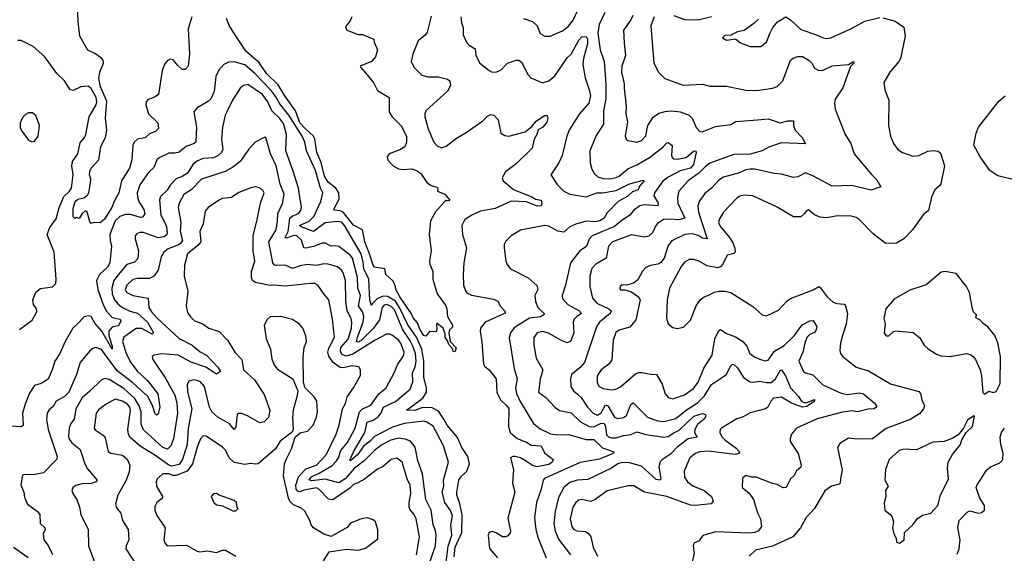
# Model space of a CAD drawing. Extents: x 2293139 to 2515392, y 824115 to 1006937.
# Tile 263 of 417: x 2354736 to 2361339, y 972014 to 975596. Entities that reach past the tile are written whole.
import ezdxf

# ---------------------------------------------------------------- set-up
doc = ezdxf.new("R2010")
doc.units = 0

msp = doc.modelspace()

# ---------------------------------------------------------------- linework, layer by layer
at = {"layer": '0CON10XD'}
for points in [[(2355888.9, 975615), (2355864.4, 975535), (2355874.6, 975365), (2355864.3, 975285), (2355845, 975262), (2355825, 975262.5), (2355795, 975288), (2355765, 975326), (2355745, 975332), (2355725, 975320), (2355705.8, 975295), (2355691.4, 975255), (2355665.6, 975095), (2355645, 975078.9), (2355595, 975057.8), (2355583.8, 975045), (2355580.9, 975025), (2355599.6, 974965), (2355662.5, 974905), (2355666, 974865), (2355646, 974845), (2355605, 974830), (2355577.1, 974802.9), (2355525, 974794.1), (2355502.3, 974775), (2355494.2, 974755), (2355487.4, 974655), (2355471.2, 974598.8), (2355419.3, 974515), (2355401.2, 974435), (2355368.2, 974375), (2355354.5, 974335), (2355305, 974256.7), (2355275, 974232.2), (2355235, 974234), (2355215, 974227.5), (2355205, 974240), (2355187, 974307), (2355175, 974312.5), (2355153.6, 974296.4), (2355135, 974262.5), (2355115, 974267.5), (2355105, 974262.5), (2355095, 974272.5), (2355095, 974330), (2355108.6, 974375), (2355125, 974392.5), (2355165, 974399.5), (2355191, 974419), (2355199.7, 974435), (2355209.9, 974500.1), (2355212.4, 974525), (2355203.9, 974555), (2355205, 974577.1), (2355215, 974598.7), (2355266.6, 974655), (2355280.4, 974745), (2355310.2, 974805), (2355319.1, 974855), (2355310.4, 974935), (2355320.5, 975050.5), (2355277.2, 975145), (2355265.9, 975204.1), (2355272, 975245), (2355297.5, 975305), (2355296.2, 975325), (2355285, 975338.9), (2355239.5, 975369.5), (2355192.7, 975392.7), (2355138.6, 975485), (2355127.1, 975585), (2355120.8, 975745)], [(2358115, 975604.5), (2358174, 975585), (2358205.7, 975555), (2358225, 975504.2), (2358257.5, 975485), (2358292.5, 975485), (2358375, 975521.2), (2358415, 975552), (2358447.5, 975592.5), (2358480.6, 975665)], [(2358659.3, 975645), (2358622.7, 975565), (2358612, 975505), (2358629.1, 975395), (2358656.1, 975316.1), (2358666.6, 975165), (2358666.7, 975065), (2358651.6, 974985), (2358650, 974895), (2358602.2, 974817.8), (2358558.9, 974715), (2358560.4, 974635), (2358572.4, 974592.4), (2358590.8, 974560.8), (2358612.1, 974542.1), (2358649.2, 974529.2), (2358695, 974527.3), (2358735, 974536.1), (2358755, 974545.4), (2358815, 974596.2), (2358875, 974622.2), (2358959.3, 974670.7), (2359049.5, 974740.5), (2359075, 974768.8), (2359085, 974771.2), (2359111.7, 974751.7), (2359107.2, 974685), (2359111, 974671), (2359122.1, 974662.1), (2359145, 974660.6), (2359205, 974672), (2359255, 974714.7), (2359270.8, 974715), (2359272.9, 974705), (2359255.2, 974625), (2359235, 974599.7), (2359165, 974582.6), (2359085, 974539.4), (2359048.3, 974511.7), (2358992.6, 974435), (2358988, 974415), (2359016.8, 974365), (2359015, 974346), (2358926.4, 974353.6), (2358894.3, 974345.7), (2358851.9, 974315), (2358828.1, 974285), (2358775, 974250), (2358725, 974207.1), (2358575.5, 974145), (2358555, 974122.9), (2358536.5, 974073.5), (2358491.5, 974045), (2358428.9, 973965), (2358395, 973813.3), (2358373.5, 973745), (2358375.5, 973725), (2358412.5, 973685), (2358485.5, 973645), (2358504.3, 973625), (2358471.5, 973605), (2358453.8, 973585), (2358448.5, 973565), (2358450.8, 973495), (2358430.5, 973435), (2358405, 973426.8), (2358365, 973444.1), (2358281, 973491), (2358245, 973502.4), (2358205, 973494.6), (2358183.3, 973463.3), (2358182.6, 973412.6), (2358200, 973325), (2358242.9, 973245), (2358226.6, 973183.4), (2358215.9, 973095.9), (2358265, 973060), (2358325, 972994.4), (2358355, 972973.5), (2358435, 972956.8), (2358497.1, 972897.1), (2358555, 972865.7), (2358585, 972863.8), (2358635, 972887.5), (2358655, 972886), (2358664.8, 972865), (2358670.5, 972810.5), (2358685, 972795.9), (2358705, 972789.5), (2358735, 972788.4), (2358785, 972806.2), (2358835, 972811.8), (2358875, 972830.6), (2358935, 972812.4), (2359054.7, 972794.7), (2359085, 972797.3), (2359122.5, 972822.5), (2359158.3, 972841.7), (2359256.2, 972935), (2359315, 972951.8), (2359335.7, 972945.7), (2359337.5, 972935), (2359326.2, 972915), (2359282.1, 972877.9), (2359263.6, 972845), (2359261.5, 972825), (2359278.8, 972795), (2359218, 972782), (2359145, 972727.2), (2359100, 972680), (2359045.8, 972644.2), (2359031.5, 972628.5), (2359021.2, 972595), (2359034.4, 972515), (2359030, 972505), (2359005, 972510.8), (2358905, 972598.4), (2358825, 972621.1), (2358775, 972623.8), (2358747.1, 972615), (2358704.4, 972585.6), (2358545, 972508.9), (2358475, 972506.4), (2358425, 972488.7), (2358385.4, 972455), (2358349.1, 972389.1), (2358325.7, 972294.3), (2358318.2, 972215), (2358325.7, 972165.7), (2358349, 972109), (2358428.8, 972005)], [(2356305, 975337.1), (2356252.6, 975385), (2356142.3, 975552.3), (2356122.3, 975605)], [(2356962.5, 975615), (2356952.1, 975587.9), (2356921.2, 975548.8), (2356930, 975525), (2357005, 975496.9), (2357035, 975496.7), (2357111.2, 975465), (2357113.3, 975445), (2357136.2, 975395), (2357122.2, 975347.8), (2357095, 975315.8), (2357020, 975285), (2357022.5, 975275), (2357065.6, 975225.6), (2357110.7, 975170.7), (2357135, 975122), (2357213.8, 975075), (2357212.7, 974975), (2357234, 974944), (2357293.9, 974883.9), (2357329.2, 974815), (2357328.7, 974775), (2357317.9, 974742.1), (2357285, 974721.6), (2357213.4, 974696.6), (2357199.1, 974675), (2357203.7, 974653.7), (2357240, 974615), (2357275, 974596.2), (2357305, 974590.9), (2357365, 974594.6), (2357401.7, 974581.7), (2357425, 974563.1), (2357465, 974504.4), (2357495, 974484.3), (2357532.3, 974472.3), (2357540, 974465), (2357537.5, 974445), (2357585.8, 974425.8), (2357620, 974385), (2357615, 974380), (2357595, 974382.5), (2357585, 974374), (2357524.6, 974305.4), (2357491.2, 974245), (2357482.7, 974155), (2357494.3, 974045), (2357483.2, 973976.8), (2357485.5, 973955.5), (2357505.6, 973905), (2357507.1, 973855), (2357535.4, 973755.4), (2357590.2, 973680.2), (2357600, 973655), (2357605.7, 973605), (2357637.5, 973545), (2357638.1, 973531.9), (2357618.8, 973515), (2357613.3, 973495), (2357622.5, 973435), (2357663.8, 973393.8), (2357655, 973368.8), (2357645, 973367.5), (2357638.3, 973388.3), (2357612.5, 973415), (2357607.5, 973435), (2357588.8, 973465), (2357588.8, 973485), (2357576.2, 973525), (2357535, 973557.5), (2357530, 973555), (2357533.8, 973515), (2357528, 973502), (2357485, 973504), (2357458.3, 973471.7), (2357445, 973476.9), (2357421.3, 973515), (2357402.5, 973562.5), (2357375, 973594), (2357362.1, 973622.1), (2357284.1, 973735), (2357257.5, 973785), (2357255.7, 973805.7), (2357240, 973840), (2357190, 973885), (2357183.3, 973925), (2357115, 973934.4), (2357105, 973949.2), (2357081.4, 974025), (2357050.4, 974105), (2357035.4, 974185.4), (2356975, 974217.6), (2356905, 974304), (2356885, 974313.9), (2356847.5, 974317.5), (2356843.3, 974323.3), (2356878.8, 974391.2), (2356876.6, 974435), (2356856, 974465), (2356803.4, 974505), (2356780.3, 974545), (2356758.4, 974638.4), (2356729.2, 974705), (2356715.1, 974795), (2356706.8, 974815), (2356649.4, 974865), (2356615, 974904.1), (2356584.9, 974984.9), (2356513.2, 975085), (2356469.7, 975159.7), (2356390, 975235), (2356340.4, 975310.4), (2356305, 975337.1)], [(2357495, 975620), (2357468.5, 975511.5), (2357455, 975493.1), (2357407.5, 975455), (2357372.5, 975365), (2357361.4, 975315), (2357378.3, 975278.3), (2357433, 975223), (2357473.2, 975213.2), (2357542.7, 975212.7), (2357605, 975197.5), (2357619.2, 975185), (2357624.3, 975155), (2357605, 975116), (2357511.7, 975031.7)], [(2357693.6, 975615), (2357698.1, 975575), (2357708.9, 975545), (2357710.6, 975495), (2357735, 975441.2), (2357748.8, 975425), (2357790.8, 975400.8), (2357795.6, 975355), (2357822.5, 975305), (2357885, 975254.2), (2357905, 975244.3), (2357936.1, 975246.1), (2357965, 975260.6), (2358006.4, 975303.6), (2358065, 975324.5), (2358082.5, 975325), (2358100.6, 975310.6), (2358145, 975226.2), (2358164.2, 975205), (2358242.7, 975172.7), (2358285, 975186), (2358325, 975219.2), (2358408.3, 975341.7), (2358435, 975365.7), (2358485, 975458.1), (2358505, 975481.2), (2358535, 975484), (2358544.5, 975464.5), (2358544.6, 975435), (2358515.9, 975335), (2358512.5, 975295), (2358528.2, 975205), (2358555, 975126.2), (2358563.7, 975085), (2358551.6, 975035), (2358487.3, 974962.7), (2358420.5, 974855), (2358405.4, 974815), (2358374.6, 974685.4), (2358351.1, 974635), (2358296.7, 974555), (2358339.1, 974489.1), (2358385.7, 974445), (2358425, 974426.2), (2358535, 974407.4), (2358605, 974434.3), (2358645, 974433.6), (2358735, 974450.6), (2358825, 974495.2), (2358918.9, 974518.9), (2358924, 974515), (2358891.2, 974478.8), (2358882.7, 974455), (2358845, 974441.2), (2358815, 974412.5), (2358748.5, 974375), (2358675, 974300.5), (2358655, 974263.8), (2358625.7, 974245), (2358595, 974240), (2358535, 974244.7), (2358465, 974224.7), (2358425, 974205.6), (2358385, 974169.4), (2358345, 974176.2), (2358285, 974210.8), (2358254.7, 974215.3), (2358095, 974182.5), (2358032, 974145), (2357995, 974108.8), (2357985, 974087.5), (2357984.4, 974065), (2357995.7, 973975.7), (2358004.1, 973954.1), (2358026.7, 973925), (2358145, 973862.9), (2358203, 973813), (2358211.5, 973785), (2358191.1, 973745), (2358194.4, 973705), (2358210, 973665), (2358254, 973625), (2358250, 973615), (2358229.2, 973600.8), (2358155, 973592.6), (2358051.7, 973528.3), (2358026.5, 973495), (2358018.9, 973461.1), (2358051.8, 973255), (2358072.4, 973185), (2358061.4, 973125), (2358067.2, 973087.2), (2358092.5, 973032.5), (2358181.1, 972885), (2358225, 972849.1), (2358294.5, 972815.5), (2358345, 972808.7), (2358415, 972812.1), (2358535, 972777.4), (2358585, 972778.9), (2358645, 972723.4), (2358720.5, 972695), (2358716.4, 972685), (2358705, 972679), (2358625, 972646.3), (2358495, 972623), (2358285, 972530.4)], [(2358846.5, 975625), (2358834.5, 975595.5), (2358784.4, 975525), (2358789.4, 975439.4), (2358798.2, 975355), (2358773.4, 975285), (2358770.7, 975245), (2358790.4, 975165), (2358788.8, 975135), (2358802.5, 975015), (2358799.5, 974965), (2358811.2, 974911.2), (2358795.8, 974815), (2358802.5, 974795), (2358814.5, 974784.5), (2358874.5, 974774.5), (2358905.8, 974785), (2358935, 974816), (2358948.2, 974885), (2358985, 974942.5), (2359021.1, 974968.9), (2359065, 974980.8), (2359105, 974984.6), (2359165, 974978.5), (2359224.7, 974954.7), (2359244.7, 974934.7), (2359272.7, 974872.7), (2359295, 974848.6), (2359313.6, 974843.6), (2359400.9, 974879.1), (2359505, 974892.3), (2359538.2, 974911.8), (2359683.8, 974923.8), (2359755, 974931.2), (2359835, 974903.6), (2359886.7, 974916.7), (2359925, 974917.5), (2359924.1, 974885.9), (2359936.9, 974855), (2359982.5, 974805), (2360005, 974762.5), (2359845, 974770.6), (2359765, 974742.9), (2359713.8, 974715), (2359635, 974693.7), (2359525, 974691.5), (2359365, 974632.6), (2359335, 974611.6), (2359292.8, 974567.2), (2359219.1, 974515), (2359156.9, 974445), (2359146.2, 974405), (2359149.6, 974365), (2359195.7, 974265), (2359155, 974253.6), (2359095, 974257.5), (2359054.2, 974255), (2359012.9, 974227.1), (2358999.5, 974210.5), (2358980.4, 974165), (2358955, 974143.8), (2358925, 974136.8), (2358838.7, 974151.3), (2358711.1, 974105), (2358683.8, 974075), (2358667.9, 973995), (2358599.4, 973955), (2358572.9, 973927.1), (2358559.6, 973875), (2358559.6, 973805), (2358577.6, 973727.6), (2358605, 973693.1), (2358685.8, 973655), (2358701.7, 973641.7), (2358694.5, 973625), (2358624.5, 973565), (2358604.5, 973535), (2358522.7, 973295), (2358495, 973262.1), (2358435.5, 973214.5), (2358429.5, 973185), (2358431.1, 973135), (2358449.1, 973105), (2358476.4, 973083.6), (2358500, 973060), (2358542.5, 972995), (2358582.5, 972955), (2358603, 972943), (2358615, 972943.5), (2358635, 972957.1), (2358665, 973011), (2358678.9, 973005), (2358725, 972928.5), (2358745, 972919.6), (2358785, 972926.6), (2358805, 972939.5), (2358835, 973014.3), (2358850, 973025), (2358945, 972928), (2359012.6, 972902.6), (2359055, 972899.7), (2359135, 972920.2), (2359204.6, 972975.4), (2359282, 973025), (2359328.5, 973071.5), (2359375, 973148), (2359475.2, 973214.8), (2359504.7, 973275), (2359515, 973282.9), (2359525, 973281.3), (2359548.8, 973258.8), (2359589.6, 973195), (2359635, 973166), (2359656.8, 973163.2), (2359695, 973170), (2359745, 973159.8), (2359775, 973161.6), (2359805.1, 973184.9), (2359835, 973241.5), (2359845, 973245.5), (2359871.2, 973205), (2359903.9, 973125), (2359958, 973068), (2359978.9, 973035), (2359995, 973026.2), (2360013.9, 973026.1), (2360065, 973046.9), (2360066.9, 973035), (2360015, 973000), (2359985, 972995.8), (2359912.2, 973022.2), (2359845, 973062.3), (2359790, 973055), (2359772.5, 973035), (2359752, 972995), (2359736.4, 972983.6), (2359633.4, 972956.6), (2359588.6, 972931.4), (2359545, 972917.5), (2359441.9, 972855), (2359433.8, 972845), (2359431.1, 972825), (2359445, 972796.9), (2359465, 972775.6), (2359540.6, 972720.6), (2359563.1, 972695), (2359558.6, 972685), (2359535, 972678.2), (2359425, 972690), (2359355, 972700.4), (2359295, 972696.1), (2359266.7, 972685), (2359229.2, 972655), (2359191.8, 972565), (2359193.1, 972525), (2359213.1, 972495), (2359254.2, 972465), (2359327, 972437), (2359375.5, 972395), (2359386.9, 972365), (2359373.6, 972346.4), (2359265.6, 972334.4), (2359235, 972336.7), (2359075, 972396.7), (2358925.4, 972425.4), (2358855, 972467.1), (2358817, 972467), (2358675.3, 972434.7), (2358595, 972376.5), (2358565, 972361.5), (2358505, 972374.6), (2358485, 972370.8), (2358465, 972354.5), (2358446.1, 972325), (2358427.1, 972245), (2358437.5, 972195), (2358451.4, 972175), (2358475, 972164.6), (2358530.7, 972160.7), (2358552.5, 972145), (2358566.4, 972125), (2358580.9, 972055), (2358610, 971995)], [(2358990.7, 975615), (2358968, 975555), (2358989.4, 975305), (2359019.2, 975245), (2359061.7, 975201.7), (2359185, 975155.9), (2359315, 975164.4), (2359365, 975150.6), (2359475, 975150.8), (2359561.9, 975131.9), (2359615, 975121.4), (2359694.3, 975124.3), (2359785, 975136.9), (2359815, 975147.1), (2359853.5, 975186.5), (2359905.8, 975325), (2359922.1, 975337.9), (2359955, 975348.6), (2359985, 975348.9), (2360028.8, 975325), (2360048, 975305), (2360065, 975270), (2360094.2, 975254.2), (2360125, 975257.1), (2360185, 975287.5), (2360294.2, 975295.8), (2360326.4, 975316.4), (2360328.8, 975305), (2360308, 975282), (2360255, 975140), (2360205, 975063.3), (2360201.1, 975035), (2360205.5, 974995.5), (2360270.8, 974825), (2360309.2, 974765), (2360331.9, 974695), (2360448.2, 974558.2), (2360485, 974522), (2360510, 974475), (2360445, 974452.5), (2360315, 974482.5), (2360185, 974478.5), (2360055, 974548.2), (2360005, 974567.5), (2359955, 974542.2), (2359925, 974537.8), (2359845, 974559.4), (2359795, 974563.5), (2359665, 974593.2), (2359635, 974593.9), (2359605, 974589.2), (2359562.5, 974567.5), (2359455, 974538.2), (2359425, 974519.1), (2359375.3, 974464.7), (2359331.3, 974428.7), (2359292.1, 974375), (2359284, 974345), (2359287.7, 974305), (2359345.7, 974125), (2359315, 974130.7), (2359285, 974147.6), (2359245, 974159.3), (2359195.3, 974154.7), (2359108.5, 974111.5), (2359085, 974080.8), (2359058.2, 973995), (2359035, 973966.7), (2359015, 973955.6), (2358965, 973946.9), (2358935, 973932.9), (2358912, 973908), (2358880.2, 973849.8), (2358852, 973828), (2358805, 973813.3), (2358775, 973816), (2358763.3, 973805), (2358760, 973795), (2358765, 973782.5), (2358795, 973783.3), (2358835, 973771.2), (2358886, 973736), (2358897.1, 973715), (2358867.7, 973582.3), (2358827.6, 973532.4), (2358755, 973512.5), (2358733.8, 973496.2), (2358714.8, 973445.2), (2358706.4, 973313.6), (2358686.8, 973283.2), (2358634.7, 973245.3), (2358608.9, 973205), (2358608.7, 973158.7), (2358620.8, 973135), (2358649.5, 973119.5), (2358701.4, 973111.4), (2358733.8, 973116.2), (2358765, 973132.2), (2358865, 973218.9), (2358885, 973227.3), (2358908, 973228), (2358965, 973216.2), (2359006, 973215), (2359045, 973150), (2359064.4, 973084.4), (2359085, 973061.2), (2359115, 973051.4), (2359195, 973077.5), (2359255, 973121.3), (2359286.1, 973163.9), (2359322.8, 973257.2), (2359379.1, 973345), (2359397.3, 973455), (2359425, 973510.8), (2359435, 973516.7), (2359475, 973490.5), (2359535, 973467.5), (2359585.8, 973435), (2359612, 973405), (2359632.5, 973355), (2359665, 973330.6), (2359705, 973314.5), (2359735, 973307.3), (2359755, 973311.8), (2359798.1, 973371.9), (2359861.7, 973408.3), (2359928.5, 973475), (2359982.6, 973547.4), (2360035, 973574.4), (2360057.8, 973577.8), (2360080.8, 973535), (2360076.4, 973515), (2360065, 973497.1), (2360035, 973484.2), (2360015, 973462), (2360000.4, 973425), (2359988.2, 973365), (2359961.5, 973305), (2359991.9, 973235), (2360005, 973225.6), (2360055, 973212.5), (2360120.8, 973145), (2360245, 973090.4), (2360285, 973079.4), (2360365, 973091.3), (2360395, 973085.4), (2360465.3, 973025.3), (2360480.6, 973005), (2360480.8, 972995), (2360465.3, 972984.7), (2360425, 972982.3), (2360355, 972963.6), (2360315, 972969.6), (2360245, 972958.8), (2360083.3, 972916.7), (2359946.2, 972855), (2359912, 972815), (2359902, 972785), (2359903.8, 972765), (2359955.8, 972685), (2359977.5, 972605), (2359975, 972593.3), (2359945, 972568), (2359928, 972535), (2359905, 972513.8), (2359875, 972456.7), (2359855, 972453.8), (2359815.8, 972475.8), (2359785, 972482.5), (2359675, 972525.7), (2359645, 972525.8), (2359605, 972536.2), (2359581.9, 972518.1), (2359581.4, 972455), (2359627.1, 972417.1), (2359655.7, 972375), (2359683.1, 972285), (2359702.9, 972245), (2359710, 972195), (2359689.4, 972165), (2359665, 972153.3), (2359625, 972149.7), (2359405, 972157.5), (2359323.6, 972136.4), (2359309.2, 972125), (2359292.3, 972097.7), (2359257.7, 972082.3), (2359251.2, 972065), (2359258, 972015), (2359244, 971945)], [(2360525, 975609.4), (2360605.9, 975585.9), (2360665.8, 975545.8), (2360674.2, 975485), (2360642, 975335), (2360632, 975315), (2360571.1, 975245), (2360530.8, 975175), (2360538.1, 975125), (2360564.4, 975055), (2360563.2, 974885), (2360574.7, 974814.7), (2360595.5, 974765), (2360625.4, 974725.4), (2360655, 974704.4), (2360725, 974679.4), (2360765, 974685.5), (2360825, 974714.4), (2360865, 974718.6), (2360895, 974714.4), (2360910.9, 974700.9), (2360938.8, 974615), (2360914.2, 974495), (2360905, 974480), (2360873.1, 974455), (2360851.4, 974405), (2360830, 974315), (2360794.6, 974285.4), (2360723.3, 974186.7), (2360665, 974124.4), (2360615, 974095.7), (2360545, 974093.1), (2360459.2, 974159.2), (2360365, 974255.6), (2360345, 974269.4), (2360315, 974277.5), (2360221.3, 974278.7), (2360145, 974267.1), (2360105, 974270.8), (2360065.9, 974285.9), (2360025, 974320), (2360015, 974316.2), (2359998, 974295), (2359975, 974274), (2359925, 974274), (2359815, 974337.8), (2359653, 974413), (2359595, 974419.5), (2359565, 974411.8), (2359545, 974399.1), (2359454.8, 974305.2), (2359429.5, 974260.5), (2359422.9, 974235), (2359436.4, 974205), (2359495.4, 974135), (2359517.8, 974097.8), (2359532.5, 974062.5), (2359532.8, 974035), (2359523.9, 974026.1), (2359480, 974015), (2359452, 973955), (2359435, 973938), (2359415, 973930), (2359345, 973943.1), (2359290, 973975), (2359255, 973986.4), (2359225, 973986.5), (2359195, 973968.9), (2359170, 973935), (2359092.9, 973795), (2359077.5, 973715), (2359072.5, 973592.5)], [(2359375.2, 975614.9), (2359285.8, 975594.2), (2359195.9, 975595.9), (2359125, 975621.5)], [(2359690.4, 975599.6), (2359659.3, 975570.7), (2359595, 975524.3), (2359550, 975515), (2359505, 975493.3), (2359465, 975491.2), (2359450, 975475), (2359475, 975458.8), (2359537, 975467), (2359570.3, 975440.3), (2359635, 975415.7), (2359705, 975415.8), (2359744.3, 975445), (2359765.4, 975504.6), (2359787.5, 975545), (2359818, 975582), (2359874.5, 975615.5), (2359905, 975595.6), (2359975, 975530), (2360078.8, 975495), (2360123.6, 975473.6), (2360145, 975470.8), (2360175, 975474.7), (2360315, 975536.4), (2360403.9, 975586.1), (2360505, 975610)], [(2354735, 973516.5), (2354819.9, 973580.1), (2354851.5, 973635), (2354848.2, 973655), (2354829.2, 973685), (2354823.8, 973715), (2354843.3, 973766.7), (2354875, 973792.9), (2354955, 973803.2), (2354978.4, 973825), (2354980.8, 973855), (2354966.7, 974035), (2354920.6, 974155), (2354938.6, 974201.4), (2354980.9, 974259.1), (2355001.3, 974335), (2355030.8, 974409.2), (2355070.6, 974445), (2355083.6, 974465), (2355094.7, 974555), (2355085.3, 974615), (2355090.7, 974645), (2355125.4, 974695), (2355141.1, 974768.9), (2355170.8, 974805), (2355179.4, 974825), (2355201.5, 974945), (2355248.5, 975025), (2355252.5, 975045), (2355247.5, 975075), (2355215.4, 975135.4), (2355195, 975149.6), (2355145, 975144.6), (2355095, 975120), (2355075, 975125.7), (2355035.7, 975185), (2354985, 975234), (2354905, 975346.2), (2354825, 975416), (2354745, 975456.2), (2354723.6, 975456.4)], [(2357648.8, 971991.2), (2357656, 972056), (2357700.2, 972155), (2357702.4, 972275), (2357684.8, 972354.8), (2357667, 972405), (2357666.3, 972425), (2357680.3, 972505), (2357693.4, 972526.6), (2357735.3, 972565), (2357752.1, 972615), (2357740, 972665), (2357700.3, 972725), (2357670.7, 972790.7), (2357602.5, 972875), (2357580.4, 972915), (2357545, 972968.7), (2357501.2, 972991.2), (2357437.7, 972992.3), (2357385, 972973.8), (2357330, 972975), (2357438.4, 973055), (2357463, 973095), (2357464.1, 973125), (2357444.8, 973195.2), (2357445.1, 973304.9), (2357432.8, 973385), (2357396.1, 973465), (2357338.3, 973548.3), (2357283, 973665), (2357255, 973706.2), (2357205, 973737.4), (2357175, 973741.2), (2357135.6, 973724.4), (2357100.2, 973689.8), (2357095, 973677.5), (2357084.1, 973714.1), (2357077.2, 973855), (2357044.3, 973925), (2357039.7, 973969.7), (2357026.5, 974025), (2356914.3, 974215), (2356895, 974236.1), (2356865, 974242.7), (2356785, 974233), (2356705, 974173.8), (2356622.7, 974205), (2356611.8, 974215), (2356675.8, 974244.2), (2356708.5, 974275), (2356754.5, 974375), (2356767.8, 974435), (2356753.8, 974465), (2356719.8, 974585), (2356659.5, 974715), (2356647.4, 974775), (2356629.5, 974815), (2356540.3, 974955), (2356480.6, 975030.6), (2356452.3, 975077.7), (2356425, 975118.1), (2356313.3, 975235), (2356245, 975292.5), (2356175, 975313.8), (2356135, 975310.9), (2356104, 975296), (2356071.9, 975258.1), (2356050, 975215), (2356040.4, 975115), (2356016.9, 975065), (2355995, 975045.5), (2355925.4, 975004.6), (2355902.7, 974977.3), (2355920.4, 974875), (2355917.1, 974775), (2355906, 974765), (2355852.5, 974745), (2355805, 974706.7), (2355775, 974700), (2355735, 974701.1), (2355670.4, 974669.6), (2355655.5, 974655), (2355634.4, 974605), (2355598.8, 974571.2), (2355542.3, 974487.7), (2355523.8, 974435), (2355524.6, 974405), (2355534.7, 974375), (2355568.9, 974321.1), (2355575, 974292.5), (2355559.8, 974270.2), (2355545, 974268.9), (2355477.8, 974287.8), (2355445, 974288.3), (2355406.2, 974275), (2355375, 974245.3), (2355340.3, 974155), (2355341.2, 974115), (2355352.2, 974075), (2355340, 973965), (2355323.9, 973935), (2355270, 973885), (2355251.3, 973845), (2355260.5, 973785), (2355298.5, 973678.5), (2355318.8, 973638.8), (2355355, 973596.8), (2355410, 973585), (2355414.2, 973575), (2355397.8, 973542.2), (2355355, 973531.4), (2355333.2, 973505), (2355333.5, 973473.5), (2355356.7, 973405), (2355356, 973384), (2355287.3, 973505), (2355239.3, 973559.3), (2355214, 973604), (2355195, 973609), (2355167.4, 973602.6), (2355119.1, 973550.9), (2355092.9, 973525), (2355040.9, 973435), (2355005.5, 973354.5), (2354972.1, 973305), (2354954.2, 973245), (2354926.6, 973183.4), (2354878.8, 973155), (2354835, 973141.1), (2354801.6, 973088.4), (2354771.2, 973015), (2354755.4, 972955), (2354758.2, 972871.8), (2354745, 972863.9), (2354675, 972867.5)], [(2357596.1, 971955), (2357608.6, 972061.4), (2357633, 972135), (2357627.8, 972205), (2357637.3, 972265), (2357625, 972300.9), (2357587.6, 972355), (2357569.5, 972425), (2357579.7, 972465), (2357578.3, 972505), (2357612, 972625), (2357578.7, 972735), (2357508.6, 972868.6), (2357467.1, 972895), (2357445, 972900.9), (2357315, 972886), (2357235, 972860.1), (2357115, 972799.5), (2357082.8, 972765), (2357044.3, 972735.7), (2357001.6, 972675), (2356955, 972634.1), (2356948.8, 972638.8), (2356973.2, 972695), (2357049.7, 972825), (2357064.9, 972895.1), (2357105, 972909), (2357139.7, 972930.3), (2357158.2, 972951.8), (2357175, 972995.2), (2357255, 973032.3), (2357355, 973116.9), (2357371.8, 973165), (2357370.5, 973225), (2357387.2, 973265), (2357395.4, 973305), (2357390.4, 973355), (2357372.1, 973405), (2357352.3, 973445), (2357304.7, 973514.7), (2357248.5, 973648.5), (2357225, 973674), (2357195, 973684.5), (2357180.5, 973679.5), (2357165.9, 973664.1), (2357149, 973581), (2357107.6, 973525), (2357025, 973443.2), (2357005, 973430.9), (2356995, 973433.3), (2357001.4, 973465), (2357040.1, 973565), (2357043.5, 973605), (2357035, 973634.6), (2357007.5, 973675), (2357021.6, 973745), (2357002.6, 973795), (2357001, 973865), (2356967.7, 973995), (2356950.9, 974015), (2356875, 974073.2), (2356855, 974079.3), (2356825, 974076.5), (2356785, 974095.6), (2356765, 974095.4), (2356707, 974073), (2356655, 974062.2), (2356642.2, 974065), (2356625, 974116.2), (2356595, 974144.7), (2356575, 974148.1), (2356525, 974130.4), (2356515.8, 974135), (2356535.2, 974174.8), (2356548.1, 974265), (2356562, 974278), (2356605.4, 974295), (2356621.1, 974315), (2356626, 974335), (2356605.3, 974465), (2356570.4, 974580.4), (2356519.6, 974715), (2356524.8, 974825), (2356505, 974899.6), (2356477.8, 974935), (2356426.1, 974985), (2356399.3, 975045), (2356365, 975093.2), (2356265, 975160.4), (2356236.1, 975153.9), (2356215, 975136.9), (2356161.8, 975055), (2356127.8, 974982.2), (2356114.5, 974955), (2356095.5, 974875), (2356088.9, 974795), (2356096.8, 974725), (2356090, 974705), (2356065, 974682.8), (2356035, 974669.2), (2355965, 974664.2), (2355922.8, 974647.2), (2355896.3, 974623.7), (2355860.8, 974565), (2355825, 974542.9), (2355785, 974528.5), (2355744.2, 974485.8), (2355725, 974452.9), (2355680.5, 974409.5), (2355672.8, 974385), (2355681.4, 974285), (2355710, 974235), (2355720, 974205), (2355723.6, 974166.4), (2355719.3, 974150.7), (2355702, 974138), (2355665, 974132.5), (2355565, 974168.5), (2355541.2, 974168.8), (2355521.7, 974158.3), (2355510, 974145), (2355509.2, 974125), (2355532.2, 974045), (2355527.3, 973992.7), (2355505, 973967.7), (2355455, 973953.6), (2355395, 973883.4), (2355367.9, 973845), (2355353.8, 973795), (2355355.2, 973755.2), (2355371.9, 973715), (2355395, 973687.3), (2355425.2, 973665.2), (2355475, 973640), (2355525, 973626.5), (2355593.4, 973565), (2355632.3, 973495), (2355625, 973485.5), (2355555, 973523.9), (2355516.1, 973523.9), (2355433.8, 973465), (2355424.7, 973435), (2355449.2, 973355), (2355481.9, 973295), (2355526.3, 973235), (2355593.4, 973173.4), (2355662.8, 973085), (2355675.3, 972995), (2355665, 972951.2), (2355655, 972942.5), (2355645, 972950), (2355625.8, 973005.8), (2355595, 973066.5), (2355495, 973157.8), (2355389.9, 973239.9), (2355285, 973381.8), (2355245, 973396.4), (2355225, 973390), (2355205, 973374.3), (2355140.5, 973295), (2355116.2, 973215), (2355064.1, 973095), (2355035, 973065.9), (2354979.5, 973035), (2354960.7, 972999.3), (2354933.7, 972976.3), (2354920.5, 972955), (2354915.4, 972915), (2354925.8, 972845), (2354987.1, 972665), (2354985, 972646.7), (2354894.4, 972555.6), (2354828.8, 972541.2), (2354765.9, 972544.1), (2354755, 972538.8), (2354744.2, 972475), (2354763.2, 972425), (2354768.3, 972391.7), (2354787.1, 972345), (2354854, 972295), (2354870, 972275), (2354873.8, 972215), (2354903.3, 972185), (2354906.2, 972175), (2354892, 972145), (2354897.5, 972105), (2354926.2, 972066.2), (2354955.3, 972005.3)], [(2361405, 974520.5), (2361295, 974549.1), (2361241.1, 974585), (2361176, 974675), (2361134, 974755), (2361150, 974835), (2361166, 974875), (2361301.7, 975048.3), (2361345, 975084.2)], [(2357511.7, 975031.7), (2357459.2, 974985), (2357451.9, 974965), (2357452.9, 974945), (2357474.7, 974864.7), (2357513.3, 974775), (2357535, 974750), (2357565, 974736.2), (2357595, 974747.5), (2357665, 974800.8), (2357730.7, 974839.3), (2357842, 974918), (2357875, 974950.8), (2357895, 974960), (2357915.4, 974955.4), (2357943.3, 974923.3), (2357962.5, 974835), (2357988.9, 974818.9), (2358015, 974813.8), (2358125, 974842.7), (2358170.2, 974879.8), (2358199.4, 974915), (2358255, 974952.3), (2358272.2, 974952.2), (2358278, 974935), (2358270.6, 974909.4), (2358245, 974875.6), (2358213.4, 974856.6), (2358204.7, 974825.3), (2358186.7, 974795), (2358173.1, 974735), (2358065, 974628.2), (2357993.1, 974575), (2357971.9, 974535), (2357977.3, 974515), (2358047.2, 974457.2), (2358175, 974405.7), (2358195, 974391.2), (2358231.9, 974385), (2358237.7, 974362.3), (2358233.6, 974346.4), (2358205, 974344.6), (2358135, 974372.7), (2358031.4, 974378.6), (2357925, 974328), (2357825, 974310), (2357772.6, 974287.4), (2357720.8, 974255), (2357701.4, 974215), (2357705.6, 974155), (2357733.1, 974065), (2357713.4, 973963.4), (2357708.9, 973885), (2357711.8, 973815), (2357725, 973776.2), (2357735, 973762.9), (2357766.4, 973746.4), (2357915, 973720.6), (2357943.8, 973705), (2357955, 973676.7), (2357994, 973635), (2357986.2, 973625), (2357858.1, 973565), (2357826.2, 973525), (2357822.9, 973505), (2357834.7, 973434.7), (2357845.9, 973285), (2357855, 973267.5), (2357884.8, 973244.8), (2357931.2, 973185), (2357935, 973094), (2357962, 973042), (2358002.2, 973005), (2358015.4, 972985), (2358014.6, 972864.6), (2358024.8, 972824.8), (2358071.8, 972785), (2358135, 972759.8), (2358165, 972741), (2358231.8, 972735), (2358255, 972687.9), (2358313.3, 972645), (2358305.8, 972625), (2358285, 972610.4), (2358205, 972594.2), (2358175, 972604.1), (2358127.5, 972635), (2358095, 972656), (2358057.5, 972665), (2358042.5, 972665), (2358028, 972655), (2358047, 972577), (2358040, 972485), (2358057.2, 972425), (2358009.8, 972250.2), (2358027.1, 972165), (2358025, 972152.5), (2358009.5, 972130.5), (2357995.9, 972124.1), (2357973.3, 972125), (2357931.8, 972151.8), (2357905, 972159.6), (2357885, 972153.3), (2357876.7, 972135), (2357886.4, 972046.4), (2357940, 971985)], [(2354816.4, 974776.4), (2354835, 974780), (2354860, 974815), (2354869.2, 974885), (2354844.2, 974954.2), (2354820.5, 974970.5), (2354795, 974970.8), (2354775, 974960.8), (2354751.4, 974935), (2354738.9, 974905), (2354738.6, 974875), (2354745.6, 974855.6), (2354795, 974786.7), (2354816.4, 974776.4)], [(2357485.2, 971955), (2357524.6, 972065), (2357529.2, 972135), (2357525.2, 972165.2), (2357508.8, 972208.8), (2357494.1, 972305), (2357459.6, 972375), (2357437, 972547), (2357405.8, 972635.8), (2357387.9, 972727.9), (2357356.6, 972766.6), (2357321.2, 972781.2), (2357275, 972786.4), (2357225, 972773.1), (2357165, 972742.6), (2357115, 972705.3), (2357045.4, 972634.6), (2356981.3, 972585), (2356919.1, 972515), (2356875, 972486.8), (2356785, 972511.5), (2356695, 972501.7), (2356676.6, 972506.6), (2356691.8, 972528.2), (2356745, 972551.8), (2356828.6, 972601.4), (2356860, 972635), (2356873.9, 972656.1), (2356890, 972705), (2356935, 972758.5), (2356985.1, 972854.9), (2357014, 972965), (2357035, 972983.8), (2357091.2, 973008.8), (2357145, 973085.6), (2357193.8, 973126.2), (2357247.3, 973225), (2357269.9, 973280.1), (2357310.2, 973339.8), (2357313.8, 973365), (2357290.9, 973425), (2357275, 973445.4), (2357235, 973475.4), (2357215, 973484.6), (2357195, 973485.3), (2357120, 973445), (2356969.8, 973350.2), (2356925, 973337.8), (2356898.4, 973348.4), (2356888, 973368), (2356888.5, 973395), (2356938.1, 973451.9), (2356960, 973525), (2356964, 973565), (2356959.5, 973589.5), (2356930.9, 973640.9), (2356923.1, 973705), (2356919.8, 973845), (2356905, 973896.7), (2356893.1, 973915), (2356866.7, 973936.7), (2356804.7, 973955.3), (2356775, 973956.5), (2356725, 973947.1), (2356664.1, 973954.1), (2356615.8, 973945), (2356565, 973925.7), (2356515, 973949.4), (2356455.5, 973945.5), (2356441.8, 973951.8), (2356434, 973964), (2356405.3, 974105), (2356455.3, 974185), (2356465.2, 974244.8), (2356466.7, 974295), (2356498.3, 974361.7), (2356510.3, 974425), (2356482.1, 974492.1), (2356456.1, 974615), (2356416.9, 974695), (2356386.7, 974805), (2356375, 974806.2), (2356313.8, 974775), (2356272, 974728), (2356214.7, 974645.3), (2356165, 974606.5), (2356113.8, 974576.2), (2355955, 974526.8), (2355884.5, 974455), (2355836.3, 974423.7), (2355806.1, 974365), (2355797.5, 974335), (2355816.7, 974235), (2355812.4, 974175), (2355826.4, 974115), (2355813.6, 974095), (2355796.6, 974083.4), (2355731.1, 974058.9), (2355701.5, 974035), (2355685.3, 974004.7), (2355665, 973915.8), (2355634.7, 973875.3), (2355605, 973859.6), (2355525, 973859.8), (2355495, 973852.5), (2355453.4, 973815), (2355442.9, 973785), (2355454.8, 973764.8), (2355495, 973744.2), (2355597.8, 973727.8), (2355600.9, 973665), (2355618.6, 973635), (2355655, 973594.7), (2355805, 973456.6), (2355891.7, 973411.7), (2355945, 973367.3), (2355989.2, 973345), (2356065, 973262.9), (2356082, 973235), (2356055, 973217.8), (2355983.2, 973263.2), (2355885, 973297.8), (2355798.6, 973345), (2355686.1, 973353.9), (2355637.5, 973345), (2355623.8, 973335), (2355628, 973315), (2355715.2, 973185.2), (2355776.4, 973075), (2355790.5, 973025), (2355794.2, 972955), (2355766.6, 972783.4), (2355749.5, 972735), (2355727.7, 972712.3), (2355695, 972723.5), (2355565, 972843.6), (2355550.6, 972880.6), (2355550.2, 972965), (2355537.8, 973005), (2355505.1, 973055.1), (2355435, 973121.1), (2355335, 973182), (2355305, 973187.5), (2355282.9, 973177.1), (2355206.2, 973103.8), (2355155, 973057.1), (2355111.1, 972985), (2355101.3, 972915), (2355079.6, 972885), (2355068.2, 972855), (2355062, 972805), (2355066.2, 972785), (2355085, 972755.6), (2355140.4, 972710.4), (2355173.2, 972615), (2355190.8, 972580.8), (2355254.4, 972505), (2355245.3, 972494.7), (2355217.3, 972482.7), (2355155, 972479.6), (2355111.4, 972468.6), (2355092.5, 972455), (2355085.8, 972435), (2355091.4, 972415), (2355119.1, 972375), (2355137.3, 972325), (2355146.5, 972275), (2355195.8, 972175), (2355196.7, 972065), (2355247.3, 971922.7)], [(2357396.5, 972005), (2357415.9, 972125), (2357395, 972246), (2357381.5, 972275), (2357355.3, 972305.3), (2357348.5, 972325), (2357347.8, 972355), (2357359.7, 972415), (2357355, 972472), (2357335.2, 972515), (2357301.2, 972625), (2357265, 972651.9), (2357226.6, 972643.4), (2357172.2, 972597.8), (2357135, 972578.1), (2357047.2, 972512.8), (2357003.7, 972486.3), (2356975, 972477.3), (2356949, 972451), (2356835, 972372.5), (2356807.1, 972377.1), (2356741.8, 972445), (2356725, 972454.1), (2356640.9, 972439.1), (2356615, 972426.9), (2356601.4, 972431.4), (2356590.5, 972445), (2356587.6, 972472.4), (2356605, 972528.5), (2356655, 972581.6), (2356725, 972605.9), (2356790, 972675), (2356857.5, 972815), (2356878.8, 972875), (2356900.8, 972985), (2356920, 973020), (2356931.1, 973065), (2356974.5, 973125), (2357021.1, 973208.9), (2357022, 973245), (2357010, 973265), (2356963.1, 973273.1), (2356905, 973260), (2356885, 973261.8), (2356838.7, 973295), (2356808.5, 973338.5), (2356802.9, 973365), (2356808, 973392), (2356846.1, 973465), (2356833.7, 973585), (2356808.7, 973715), (2356774.5, 973755), (2356735.7, 973815), (2356715, 973824.6), (2356686, 973826), (2356515, 973806.6), (2356445, 973814.6), (2356415, 973812.3), (2356315, 973831.9), (2356297, 973845), (2356290.2, 973865), (2356290, 973905), (2356311.6, 973975), (2356301.4, 974045), (2356302, 974145), (2356327.1, 974255), (2356350.4, 974365), (2356375.5, 974435), (2356368.6, 974448.6), (2356345, 974468), (2356315, 974474.2), (2356285, 974467.8), (2356205, 974435.5), (2356155, 974402.1), (2356095, 974395.4), (2356075, 974386.7), (2356000, 974335), (2355979.7, 974310.3), (2355965.4, 974225), (2355943.9, 974175), (2355950, 974105), (2355929.6, 974080.4), (2355861.9, 974025), (2355841.2, 973948.8), (2355839.5, 973875), (2355863.1, 973775), (2355852.5, 973675), (2355860.7, 973630.7), (2355880.7, 973600.7), (2355906.4, 973576.4), (2355965, 973551.4), (2356003.8, 973525), (2356072.6, 973502.6), (2356128.5, 973445), (2356179.4, 973365), (2356224.6, 973315), (2356235.5, 973245), (2356309.9, 973179.9), (2356375, 973081.4), (2356412.1, 972975), (2356405, 972925.7), (2356375, 972897.5), (2356345, 972889.7), (2356267.1, 972935), (2356225, 972951.8), (2356205, 972952.9), (2356194.7, 972945.3), (2356185, 972862.5), (2356175, 972846), (2356143.3, 972883.2), (2356065, 972928.2), (2356024.2, 972965), (2356008.8, 972995), (2355974.7, 973135), (2355945, 973167.1), (2355905, 973178.8), (2355870.1, 973169.9), (2355858, 973145), (2355862, 973098), (2355889.2, 972985), (2355882.7, 972947.3), (2355864.4, 972855), (2355859.1, 972745), (2355827.3, 972645), (2355805, 972611), (2355755, 972599.9), (2355736.6, 972606.6), (2355635, 972677.7), (2355542.5, 972732.5), (2355475, 972794.4), (2355464.7, 972815), (2355460.8, 972845), (2355479.6, 972975), (2355474.8, 972995), (2355459.5, 973015), (2355425, 973036.5), (2355375, 973047.9), (2355315, 973016.2), (2355265, 972978.5), (2355247.9, 972955), (2355234.5, 972855), (2355242.3, 972842.3), (2355295, 972806.4), (2355309.6, 972789.6), (2355327.9, 972697.9), (2355347.4, 972687.4), (2355425, 972673.1), (2355455.4, 972645.4), (2355474.5, 972605), (2355470.2, 972559.8), (2355448.3, 972501.7), (2355392.9, 972405), (2355377.1, 972345), (2355385, 972320), (2355412.9, 972282.9), (2355425.6, 972235), (2355462.5, 972175), (2355466.9, 972105), (2355449.2, 972065), (2355447.5, 972045), (2355520, 971935)], [(2361205, 973082.5), (2361235, 973103.8), (2361265, 973093.3), (2361285, 973100), (2361310.8, 973155), (2361313.6, 973335), (2361295, 973427.5), (2361275, 973476.2), (2361228.8, 973535), (2361196.1, 973556.1), (2361175, 973582.5), (2361147.5, 973595), (2361152.5, 973615), (2361133.3, 973635), (2361126.2, 973655), (2361106.2, 973765), (2361085.8, 973805.8), (2361015, 973892.5), (2360943, 973907), (2360915, 973902.5), (2360815, 973816.2), (2360705, 973780), (2360599.2, 973720.8), (2360544, 973655), (2360531.2, 973591.2), (2360540, 973555), (2360533.3, 973495), (2360547.5, 973475), (2360565, 973473.8), (2360595, 973503.8), (2360612.7, 973507.3), (2360727, 973497), (2360771.2, 973461.2), (2360801.7, 973411.7), (2360827.1, 973387.1), (2360885, 973350), (2360915, 973340), (2360975.7, 973335.7), (2361085, 973355.6), (2361109.7, 973349.7), (2361127.9, 973337.9), (2361146.2, 973315), (2361177.5, 973245), (2361186.9, 973205), (2361194.1, 973094.1), (2361205, 973082.5)], [(2359072.5, 973592.5), (2359084.4, 973554.4), (2359115, 973530), (2359145, 973524.3), (2359186.8, 973533.2), (2359235, 973578.8), (2359272, 973675), (2359298, 973715), (2359325, 973736), (2359361.2, 973748.8), (2359391.9, 973768.1), (2359425.8, 973774.2), (2359465, 973774.3), (2359505, 973764.3), (2359651.4, 973671.4), (2359715, 973614.4), (2359745, 973607.3), (2359825, 973646.7), (2359881.5, 973708.5), (2359904.7, 973725.3), (2360057.8, 973782.2), (2360095, 973804.3), (2360105, 973799.2), (2360150.6, 973735), (2360191.1, 973701.1), (2360215, 973690.3), (2360265, 973686.2), (2360274.8, 973674.8), (2360286.1, 973623.9), (2360277.2, 973552.8), (2360253.3, 973476.7), (2360240, 973425), (2360235.7, 973375.7), (2360240.8, 973355), (2360256.2, 973335), (2360345, 973264.3), (2360428.8, 973238.8), (2360575, 973152.5), (2360765, 973100), (2360776.1, 973086.1), (2360784.6, 973044.6), (2360804, 973005), (2360797.1, 972985), (2360769.1, 972950.9), (2360706.8, 972913.2), (2360547.6, 972852.4), (2360455, 972783.8), (2360355, 972781.2), (2360295, 972786.9), (2360235, 972752), (2360220.8, 972725), (2360252.2, 972575), (2360240, 972515), (2360238.9, 972485), (2360232.2, 972477.8), (2360178.8, 972465), (2360135, 972434), (2360066.7, 972315), (2360010, 972255), (2359971.2, 972185), (2359920, 972125), (2359785, 972063.3), (2359670, 972035), (2359626.7, 971995)], [(2356771.7, 971958.3), (2356811.2, 972025), (2356925, 972041.2), (2357005, 972036), (2357055, 972048.8), (2357138.3, 972111.7), (2357137, 972173), (2357122.5, 972225), (2357105, 972240), (2357065, 972253.3), (2357025, 972246.7), (2356955, 972216.2), (2356932.3, 972187.7), (2356825, 972128), (2356775, 972142), (2356706.2, 972185), (2356690.6, 972205), (2356681.9, 972235), (2356648.3, 972298.3), (2356628.1, 972315), (2356570.7, 972340.7), (2356550.3, 972360.3), (2356537.3, 972385), (2356504.7, 972535), (2356510.9, 972615), (2356525, 972648), (2356558.6, 972715), (2356583.3, 972795), (2356616.1, 972823.9), (2356665, 972834), (2356704.2, 972875), (2356725, 972927.5), (2356732.5, 972965), (2356727.5, 973035), (2356711.2, 973065), (2356647.5, 973127.5), (2356638.8, 973165), (2356637.7, 973332.3), (2356643.9, 973396.1), (2356658.9, 973435), (2356654.2, 973475), (2356633.8, 973525), (2356611.7, 973551.7), (2356565, 973584.2), (2356485.8, 973604.2), (2356415, 973601.2), (2356395.9, 973584.1), (2356376.2, 973545), (2356387.5, 973455), (2356418.1, 973385), (2356427, 973317), (2356444.3, 973275), (2356465, 973250.8), (2356566.7, 973185), (2356600, 973105), (2356594.2, 973065), (2356569.2, 972975), (2356564.3, 972925), (2356570, 972845), (2356563.6, 972826.4), (2356483, 972767), (2356451.2, 972715), (2356335, 972615.6), (2356318, 972612), (2356282.8, 972617.2), (2356245, 972610), (2356175, 972623.1), (2356141.1, 972655), (2356115, 972705.8), (2356095, 972727.5), (2355985, 972800), (2355965, 972802), (2355947.9, 972782.1), (2355925, 972727.8), (2355894.8, 972615), (2355858.6, 972565), (2355785, 972536.2), (2355765, 972536.7), (2355735, 972548.4), (2355695, 972546.8), (2355658.6, 972515), (2355650.6, 972495), (2355652.2, 972465), (2355692.9, 972395), (2355692.5, 972385), (2355655, 972355.7), (2355641.5, 972328.5), (2355641.9, 972305), (2355655, 972268.8), (2355711.9, 972185), (2355702.2, 972105), (2355708.6, 972085), (2355725, 972064.3), (2355855, 972067.9), (2355925, 972028.1), (2355944.4, 972024.4), (2355995, 972031.8), (2356055, 972019.5), (2356095, 972035.6), (2356115, 972035.7), (2356185.5, 971995.5)], [(2360635, 972082.5), (2360666.7, 972105), (2360670, 972155), (2360725, 972206), (2360753.4, 972246.6), (2360790.3, 972269.7), (2360845, 972284.3), (2360894, 972335), (2360910.8, 972405), (2360964.2, 972515), (2360957.8, 972585), (2360962.2, 972625), (2360991.8, 972678.2), (2361044.2, 972745), (2361054, 972775), (2361084.1, 972825.9), (2361126.2, 972865), (2361140, 972935), (2361135, 972937.5), (2361092.5, 972907.5), (2361066.2, 972853.8), (2361029.5, 972810.5), (2360990, 972785), (2360935, 972765.8), (2360859.5, 972760.5), (2360750.3, 972709.7), (2360665, 972713.1), (2360634.2, 972705), (2360567.1, 972645), (2360543, 972577), (2360537.1, 972505), (2360558.9, 972465), (2360542.9, 972435), (2360544.2, 972395), (2360533.9, 972353.9), (2360536.7, 972305), (2360573.9, 972273.9), (2360585.9, 972255.9), (2360596, 972225), (2360588.8, 972185), (2360597.5, 972145), (2360612.5, 972115), (2360615, 972090), (2360635, 972082.5)], [(2361021.7, 972008.3), (2361036.7, 972045), (2361043.3, 972105), (2361026.7, 972185), (2361036.4, 972235), (2361089.8, 972290.2), (2361105, 972298.6), (2361165.6, 972284.4), (2361185, 972288.8), (2361206.7, 972305), (2361206.2, 972335), (2361173.6, 972383.6), (2361149.2, 972455), (2361156, 972475), (2361222.5, 972575), (2361245.6, 972594.4), (2361308.3, 972621.7), (2361328.1, 972645), (2361331.5, 972685), (2361314.7, 972744.7), (2361311.1, 972795), (2361319.6, 972825), (2361339.5, 972855)], [(2358285, 972530.4), (2358254.6, 972515.4), (2358245.5, 972504.5), (2358232.9, 972445), (2358202.1, 972355), (2358188.5, 972255), (2358197.3, 972175), (2358213.1, 972115), (2358266.6, 971985)], [(2356185, 972300), (2356200, 972315), (2356193, 972323), (2356190, 972355), (2356175, 972368.8), (2356073.8, 972403.8), (2356055, 972416.7), (2356035, 972412.5), (2356020, 972395), (2356037.5, 972355), (2356055, 972340), (2356095, 972332.5), (2356165, 972300), (2356185, 972300)], [(2354792.7, 971985), (2354694, 972054)]]:
    msp.add_lwpolyline(points, dxfattribs=at)

doc.saveas('drawing.dxf')
